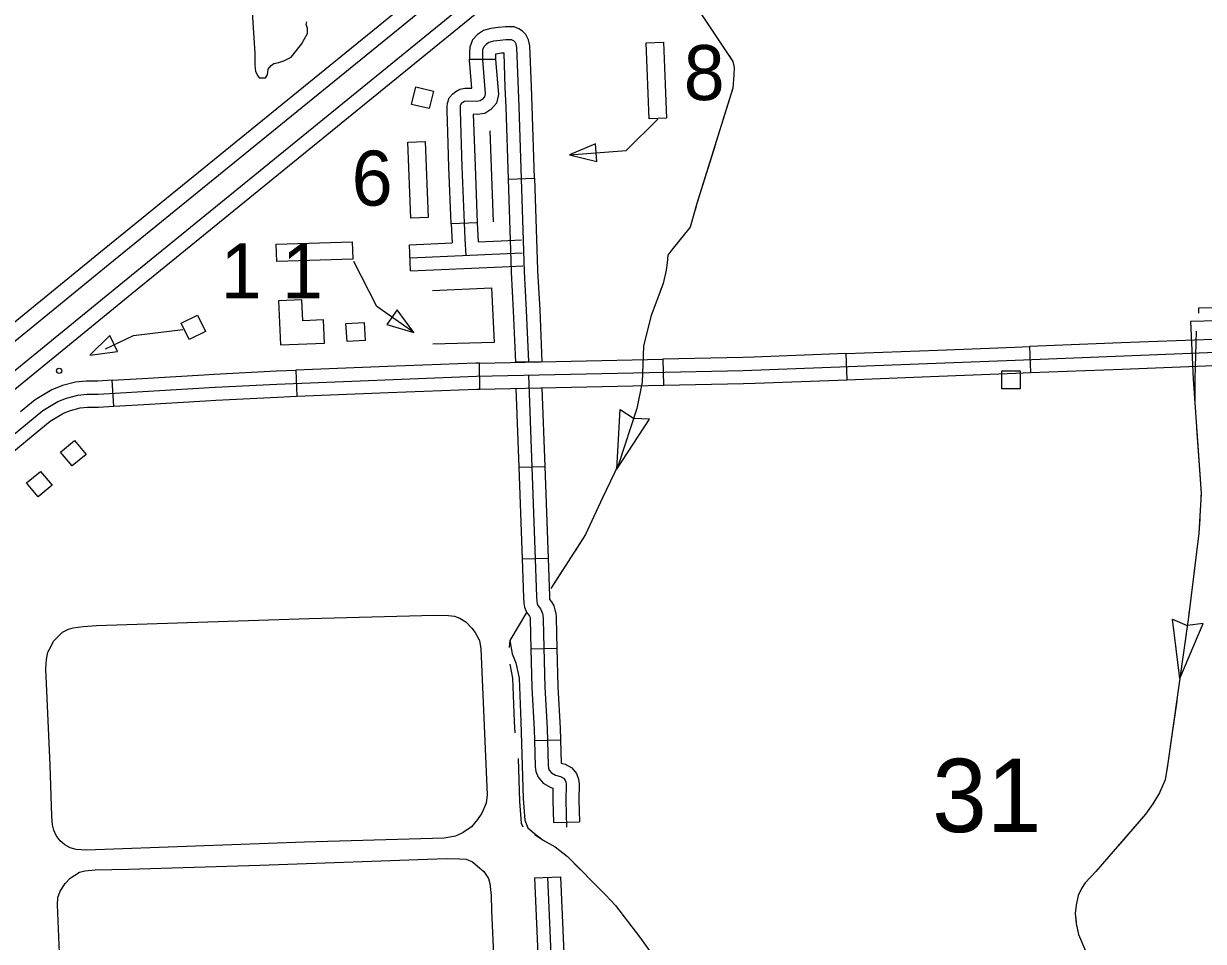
# Model space of a CAD drawing. Extents: x 1084508 to 1142749, y 1057638 to 1093403.
# Drawn here: x 1134582 to 1136713, y 1088689 to 1090347 of the extents above; entities that cross this region are included whole.
import ezdxf

# ---------------------------------------------------------------- set-up
doc = ezdxf.new("R2010")
doc.units = 0
for name, color, linetype in [('Level 19', 7, 'Continuous'), ('Level 31', 7, 'Continuous'), ('Level 32', 7, 'Continuous'), ('Level 35', 7, 'Continuous'), ('Level 43', 7, 'Continuous'), ('Level 5', 7, 'Continuous'), ('Level 56', 7, 'Continuous'), ('Level 58', 7, 'Continuous')]:
    doc.layers.add(name, color=color, linetype=linetype)

msp = doc.modelspace()

# ---------------------------------------------------------------- linework, layer by layer
at = {"layer": 'Level 19'}
for points in [[(1136611.5, 1091442.1), (1136582.8, 1091453.1), (1136512.4, 1091395.5), (1135993.2, 1090971.6), (1135344.7, 1090441.9), (1134718.2, 1089931.9), (1134128.8, 1089450.4), (1133869.3, 1089240.5), (1133870.9, 1089207.4)], [(1133870.9, 1089207.4), (1134145.6, 1089429.7), (1134735, 1089911.2), (1135361.5, 1090421.2), (1136010.1, 1090950.9), (1136529.3, 1091374.8), (1136611.5, 1091442.1)], [(1133874.1, 1089126.3), (1133872.9, 1089158.4), (1133894.4, 1089174), (1134171.4, 1089398), (1134760.8, 1089879.6), (1135387.3, 1090389.6), (1136035.9, 1090919.3), (1136555.1, 1091343.3), (1136655.3, 1091425.3), (1136683.9, 1091414.2)], [(1136683.9, 1091414.2), (1136572, 1091322.6), (1136052.8, 1090898.7), (1135404.2, 1090368.9), (1134777.7, 1089858.9), (1134188.2, 1089377.3), (1133910.6, 1089152.8), (1133874.1, 1089126.3)]]:
    msp.add_lwpolyline(points, dxfattribs=at)
at = {"layer": 'Level 31'}
for p, q in [((1135387.2, 1090282.9), (1135434.3, 1090282.9)), ((1135457.7, 1090066.2), (1135504.8, 1090067.7)), ((1135401.5, 1089987.4), (1135354.5, 1089985.5)), ((1135281.2, 1089900.3), (1135279.1, 1089947.4)), ((1136398.7, 1089763.5), (1136400.6, 1089716.5)), ((1135406.2, 1089686.8), (1135405.3, 1089733.9)), ((1135518, 1089736.2), (1135470.9, 1089735.3)), ((1135736.6, 1089740.8), (1135737.6, 1089693.7)), ((1136069.3, 1089703.8), (1136067.5, 1089750.9)), ((1135073.6, 1089720.8), (1135075.5, 1089673.8)), ((1134744.9, 1089655.7), (1134742.3, 1089702.7)), ((1135737.6, 1089693.7), (1135737.6, 1089693.7)), ((1135504.9, 1088803.6), (1135551.9, 1088805.7))]:
    msp.add_line(p, q, dxfattribs=at)
for points in [[(1135499.2, 1090233.4), (1135496.5, 1090306.9), (1135494.1, 1090317.9), (1135489.4, 1090327.4), (1135483.3, 1090333.5), (1135476.7, 1090337.9), (1135468.1, 1090341.3), (1135460.5, 1090341.3), (1135452.2, 1090341.3), (1135440.1, 1090340.3), (1135426, 1090338.3), (1135412.7, 1090334.8), (1135401.7, 1090327.5), (1135393, 1090317.8), (1135388, 1090304.8), (1135387.2, 1090294.4), (1135387.2, 1090282.9)], [(1135494.5, 1089735.8), (1135490.7, 1089829.2), (1135486.9, 1089899.2), (1135476.9, 1090197.2), (1135473, 1090304), (1135471.7, 1090310), (1135470, 1090313.5), (1135468.3, 1090315.2), (1135465.7, 1090316.9), (1135463.5, 1090317.8), (1135460.5, 1090317.8), (1135453.1, 1090317.8), (1135442.8, 1090316.9), (1135430.7, 1090315.2), (1135422.5, 1090313), (1135417.3, 1090309.6), (1135413.4, 1090305.3), (1135411.2, 1090299.6), (1135410.8, 1090293.6), (1135410.8, 1090281.5), (1135416, 1090220.5), (1135414.7, 1090214.9), (1135410.4, 1090210.1), (1135406.5, 1090207.5), (1135400, 1090206.7), (1135381.4, 1090207.1), (1135378.3, 1090206.3), (1135375.2, 1090204.8), (1135373.3, 1090203.3), (1135371.6, 1090201.4), (1135370.9, 1090199.2), (1135370.7, 1090196.2), (1135370.5, 1090189.3), (1135373.9, 1090088.5), (1135379.1, 1089958.1), (1135380.8, 1089928.4)], [(1135452.1, 1090231.7), (1135449.8, 1090293.9), (1135445.4, 1090293.5), (1135435.3, 1090292.1), (1135434.3, 1090291.8), (1135434.3, 1090282.9)], [(1135348.2, 1090151.2), (1135346.9, 1090189.2), (1135347.2, 1090197.4), (1135347.6, 1090203.5), (1135350.5, 1090213.1), (1135357.1, 1090220.6), (1135362.6, 1090224.8), (1135370.1, 1090228.6), (1135378.9, 1090230.7), (1135391.5, 1090230.4), (1135387.2, 1090280.5), (1135387.2, 1090282.9)], [(1135434.3, 1090282.9), (1135434.3, 1090282.5), (1135439.7, 1090218.8), (1135436.2, 1090203.6), (1135425.8, 1090192.2), (1135415, 1090184.9), (1135401.3, 1090183.1), (1135394.2, 1090183.3), (1135395.3, 1090152.9)], [(1135457.7, 1090066.2), (1135453.4, 1090196.3), (1135452.1, 1090231.7)], [(1135504.8, 1090067.7), (1135500.4, 1090198), (1135499.2, 1090233.4)], [(1135354.5, 1089985.5), (1135350.4, 1090087.6), (1135348.2, 1090151.2)], [(1135395.3, 1090152.9), (1135397.5, 1090089.4), (1135401.5, 1089987.4)], [(1135463.3, 1089900.5), (1135457.7, 1090066.2)], [(1135504.8, 1090067.7), (1135510.3, 1089902.1)], [(1135401.5, 1089987.4), (1135402.9, 1089952.9)], [(1135354.5, 1089985.5), (1135355.9, 1089950.8)], [(1135279.1, 1089947.4), (1135355.9, 1089950.8)], [(1135402.9, 1089952.9), (1135444.6, 1089954.8)], [(1135444.6, 1089954.8), (1135481.5, 1089956.4)], [(1135280.1, 1089923.9), (1135482.6, 1089932.9)], [(1135281.2, 1089900.3), (1135446.7, 1089907.8)], [(1135446.7, 1089907.8), (1135483.6, 1089909.4)], [(1135510.3, 1089902.1), (1135510.4, 1089900.3), (1135514.3, 1089830.3), (1135518, 1089736.2)], [(1135470.9, 1089735.3), (1135467.2, 1089828), (1135463.3, 1089898.2), (1135463.3, 1089900.5)], [(1136729.9, 1089776.7), (1136564.3, 1089770.1)], [(1134446.6, 1089507.7), (1134616.8, 1089648.1), (1134643.8, 1089664.4), (1134659.6, 1089670.6), (1134680.2, 1089676.1), (1134696.6, 1089677.9), (1134717, 1089677.7), (1134797.6, 1089682.2), (1134927.9, 1089690.5), (1135039.6, 1089695.9), (1135399.9, 1089710.2), (1135881.6, 1089720.3), (1136373, 1089738.9), (1136841.5, 1089757.7)], [(1136067.5, 1089750.9), (1136233.1, 1089757.2)], [(1136233.1, 1089757.2), (1136372.1, 1089762.4), (1136398.7, 1089763.5)], [(1136564.3, 1089770.1), (1136398.7, 1089763.5)], [(1135405.3, 1089733.9), (1135399.2, 1089733.8), (1135239.2, 1089727.4)], [(1135405.3, 1089733.9), (1135570.9, 1089737.4)], [(1135570.9, 1089737.4), (1135736.6, 1089740.8)], [(1135901.9, 1089744.6), (1135881, 1089743.8), (1135736.6, 1089740.8)], [(1136067.5, 1089750.9), (1135901.9, 1089744.6)], [(1134742.3, 1089702.7), (1134796.2, 1089705.7), (1134907.5, 1089712.8)], [(1134907.5, 1089712.8), (1134926.6, 1089714), (1135038.6, 1089719.5), (1135073.6, 1089720.8)], [(1135239.2, 1089727.4), (1135073.6, 1089720.8)], [(1136234.9, 1089710.1), (1136373.9, 1089715.4), (1136400.6, 1089716.5)], [(1136400.6, 1089716.5), (1136566.2, 1089723.1)], [(1136566.2, 1089723.1), (1136731.8, 1089729.7)], [(1134742.3, 1089702.7), (1134716.4, 1089701.2), (1134695.4, 1089701.4), (1134675.8, 1089699.3), (1134652.2, 1089693), (1134633.4, 1089685.6), (1134603.2, 1089667.4), (1134576.8, 1089645.7)], [(1135406.2, 1089686.8), (1135571.9, 1089690.3)], [(1135571.9, 1089690.3), (1135737.6, 1089693.7)], [(1135737.6, 1089693.7), (1135882.3, 1089696.8), (1135903.7, 1089697.6)], [(1135903.7, 1089697.6), (1136069.3, 1089703.8)], [(1136069.3, 1089703.8), (1136234.9, 1089710.1)], [(1134910.5, 1089665.8), (1134929.2, 1089667), (1135040.7, 1089672.4), (1135075.5, 1089673.8)], [(1135075.5, 1089673.8), (1135241.1, 1089680.4)], [(1135241.1, 1089680.4), (1135400.6, 1089686.7), (1135406.2, 1089686.8)], [(1134606.8, 1089609.3), (1134630.4, 1089628.8), (1134654.3, 1089643.2), (1134666.9, 1089648.2), (1134684.5, 1089652.8), (1134697.8, 1089654.3), (1134717.5, 1089654.1), (1134744.9, 1089655.7)], [(1134744.9, 1089655.7), (1134799, 1089658.7), (1134910.5, 1089665.8)], [(1134479, 1089503.9), (1134606.8, 1089609.3)], [(1135504.9, 1088803.6), (1135512.1, 1088638.1)], [(1135528.4, 1088804.7), (1135538.1, 1088582.6), (1135547.9, 1088342.1), (1135560.6, 1088023.5), (1135561.9, 1087999.3), (1135564.1, 1087979.8), (1135567.8, 1087966.5), (1135571.5, 1087956.7)], [(1135551.9, 1088805.7), (1135559.2, 1088640.1)]]:
    msp.add_lwpolyline(points, dxfattribs=at)
at = {"layer": 'Level 32'}
for p, q in [((1135476.3, 1089545.5), (1135523.3, 1089547.2)), ((1135482.3, 1089379.9), (1135529.3, 1089381.5)), ((1135498.2, 1089217.3), (1135545.3, 1089218.5)), ((1135504.8, 1089051.7), (1135551.8, 1089053)), ((1135538.9, 1088903.6), (1135585.9, 1088904.6))]:
    msp.add_line(p, q, dxfattribs=at)
for points in [[(1135493.8, 1089711.9), (1135505.2, 1089396.9), (1135508.3, 1089311.3), (1135508.8, 1089303.1), (1135509.5, 1089299.3), (1135510.9, 1089295.7), (1135515.8, 1089289.5), (1135517.7, 1089285.8), (1135519.1, 1089281.6), (1135520, 1089277.9), (1135520.5, 1089273), (1135521.1, 1089243.9), (1135523.6, 1089148.1), (1135527.7, 1089073.4), (1135529.5, 1089006.4), (1135530, 1089001.8), (1135531.6, 1088998), (1135535.6, 1088993.4), (1135543, 1088989.1), (1135551.7, 1088987), (1135557, 1088984), (1135560.1, 1088980.4), (1135561.3, 1088976.9), (1135561.8, 1088972.3), (1135561.6, 1088943.7), (1135562.6, 1088895)], [(1135518.2, 1089689.2), (1135523.3, 1089547.2)], [(1135471.1, 1089688.2), (1135476.3, 1089545.5)], [(1135476.3, 1089545.5), (1135481.7, 1089396.1), (1135482.3, 1089379.9)], [(1135523.3, 1089547.2), (1135528.7, 1089397.8), (1135529.3, 1089381.5)], [(1135482.3, 1089379.9), (1135484.8, 1089310.1), (1135485.4, 1089300.3), (1135486.7, 1089293), (1135490.3, 1089283.8), (1135496, 1089276.6), (1135496, 1089276.6), (1135496.5, 1089275.1), (1135496.8, 1089273.9), (1135497, 1089271.6), (1135497.5, 1089243.4), (1135498.2, 1089217.3)], [(1135529.3, 1089381.5), (1135531.8, 1089312.5), (1135532.2, 1089306.7), (1135535.7, 1089302.3), (1135539.5, 1089294.9), (1135541.8, 1089288.1), (1135543.3, 1089281.9), (1135544.1, 1089274.5), (1135544.6, 1089244.4), (1135545.3, 1089218.5)], [(1135498.2, 1089217.3), (1135500.1, 1089147.2), (1135504.2, 1089072.4), (1135504.8, 1089051.7)], [(1135545.3, 1089218.5), (1135547.1, 1089149.1), (1135551.3, 1089074.3), (1135551.8, 1089053)], [(1135504.8, 1089051.7), (1135506, 1089004.8), (1135507, 1088996), (1135511.2, 1088985.4), (1135520.5, 1088975), (1135534.2, 1088967), (1135538.2, 1088966), (1135538, 1088943.6), (1135538.9, 1088903.6)], [(1135551.8, 1089053), (1135552.9, 1089010.9), (1135560.4, 1089009.2), (1135572.2, 1089002.4), (1135580.8, 1088992.4), (1135584.4, 1088982.2), (1135585.4, 1088973.5), (1135585.1, 1088943.9), (1135585.9, 1088904.6)]]:
    msp.add_lwpolyline(points, dxfattribs=at)
at = {"layer": 'Level 35'}
for points in [[(1134990.3, 1090442.1), (1134999.8, 1090293.7), (1134999.8, 1090272.6), (1135000.8, 1090260.6), (1135005.1, 1090253), (1135007.5, 1090249.2), (1135013.2, 1090249.2), (1135019, 1090249.2), (1135022.8, 1090254.4), (1135023.8, 1090265), (1135029.5, 1090271.2), (1135034.3, 1090275), (1135042.9, 1090276.9), (1135052, 1090279.8), (1135065.4, 1090286.5), (1135084, 1090309.9), (1135095, 1090329.1), (1135094.6, 1090339.1), (1135092.7, 1090345.4), (1135093.6, 1090350.2)], [(1135089.5, 1088868.3), (1134695.7, 1088853.6), (1134677.2, 1088854.9), (1134666.4, 1088858), (1134656.8, 1088863.2), (1134647.9, 1088870.8), (1134640.9, 1088880.4), (1134637, 1088889.9), (1134634.5, 1088899.5), (1134633.2, 1088915.4), (1134630, 1089007.2), (1134622.4, 1089181.5), (1134623.7, 1089198.1), (1134626.2, 1089211.5), (1134631.9, 1089222.3), (1134636.4, 1089231.2), (1134644.7, 1089239.5), (1134652.3, 1089247.8), (1134663.2, 1089252.9), (1134671.4, 1089255.5), (1134689.9, 1089258), (1134713.5, 1089259.9), (1135097.8, 1089272), (1135324, 1089278.4), (1135349.5, 1089277.8), (1135360.3, 1089276.5), (1135369.9, 1089272.7), (1135380.7, 1089266.3), (1135391.6, 1089254.8), (1135397.9, 1089247.2), (1135405.6, 1089232.5), (1135408.1, 1089217.2), (1135419.6, 1088953.9), (1135417.7, 1088938.6), (1135410, 1088920.7), (1135401.7, 1088909.3), (1135390.9, 1088895.9), (1135376.3, 1088885.7), (1135362.2, 1088879.3), (1135341.8, 1088875.5), (1135320.8, 1088874.8), (1135089.5, 1088868.3)], [(1135008.7, 1088826.7), (1135345.2, 1088838.9), (1135369.4, 1088838.2), (1135381.5, 1088837.6), (1135393, 1088832.5), (1135401.9, 1088824.8), (1135413.4, 1088815.3), (1135421.7, 1088802.5), (1135424.2, 1088793.6), (1135426.8, 1088771.9), (1135427.4, 1088744.5), (1135437.6, 1088518.8)], [(1134653.8, 1088509.3), (1134643.6, 1088754.8), (1134644.2, 1088768.1), (1134648.1, 1088779.6), (1134657, 1088793.6), (1134666.5, 1088803.2), (1134682.8, 1088813.8), (1134693, 1088816.3), (1134711.5, 1088818.3), (1134771.4, 1088819.5), (1135008.7, 1088826.7)]]:
    msp.add_lwpolyline(points, dxfattribs=at)
at = {"layer": 'Level 43'}
for p, q in [((1135653.4, 1089542.2), (1135659.6, 1089649.7)), ((1135659.6, 1089649.7), (1135683.6, 1089634)), ((1135653.4, 1089542.2), (1135712.5, 1089632.2)), ((1135712.5, 1089632.2), (1135683.9, 1089633.9)), ((1136670.4, 1089164), (1136657.2, 1089270.9)), ((1136657.2, 1089270.9), (1136683.6, 1089259.7)), ((1136670.4, 1089164), (1136712.5, 1089263.2)), ((1136712.5, 1089263.2), (1136684, 1089259.7))]:
    msp.add_line(p, q, dxfattribs=at)
for points in [[(1135799.4, 1090374.3), (1135863.3, 1090278.7), (1135865.7, 1090267.6), (1135864.9, 1090254.9), (1135863.3, 1090230.3), (1135798.2, 1090022.4), (1135786.3, 1089979.5), (1135753, 1089938.2), (1135745.9, 1089928.7), (1135744.3, 1089915.2), (1135742.7, 1089901.7), (1135737.2, 1089877.7), (1135714.9, 1089818.2), (1135701.5, 1089764.2), (1135699.1, 1089699.2), (1135689.6, 1089651.5), (1135656.3, 1089550.8), (1135627.7, 1089490.5), (1135596.8, 1089423.8), (1135534.3, 1089326.4)], [(1135856.9, 1090288.1), (1135863.3, 1090278.7), (1135865.7, 1090267.6), (1135864.9, 1090254.9), (1135863.3, 1090230.3), (1135844.1, 1090169)], [(1135831.7, 1090129.5), (1135798.2, 1090022.4), (1135795, 1090010.7)], [(1135780.7, 1089972.5), (1135753, 1089938.2), (1135745.9, 1089928.7), (1135744.3, 1089915.2), (1135742.7, 1089901.7), (1135737.2, 1089877.7), (1135731.4, 1089862.2)], [(1135716.9, 1089823.4), (1135714.9, 1089818.2), (1135701.5, 1089764.2)], [(1137281.7, 1089823.4), (1136689.6, 1089809.2), (1136694.6, 1089704.5), (1136708.7, 1089498), (1136705, 1089426.5), (1136685.9, 1089274.9), (1136648.4, 1089006.8), (1136644.1, 1088980.9), (1136633.6, 1088957.3), (1136621.9, 1088937.6), (1136608.3, 1088918.5), (1136518.4, 1088815), (1136499.3, 1088794.6), (1136492.5, 1088784.2), (1136487, 1088771.8), (1136483.3, 1088754.6), (1136481.5, 1088739.2), (1136483.3, 1088721.3), (1136487.6, 1088701.6), (1136501.8, 1088667.4)], [(1136828.3, 1089836.1), (1136704, 1089833.1)], [(1136704, 1089833.1), (1136704.2, 1089823.7)], [(1136699.6, 1089791.3), (1136697.7, 1089704.6), (1136697.7, 1089658.5)], [(1135691.4, 1089660.5), (1135689.6, 1089651.5), (1135656.3, 1089550.8), (1135652.4, 1089542.6)], [(1136700.6, 1089617.1), (1136708.7, 1089498), (1136708.5, 1089493.1)], [(1135634.7, 1089505.1), (1135627.7, 1089490.5), (1135608.4, 1089448.8)], [(1135608.4, 1089448.8), (1135596.8, 1089423.8), (1135578.1, 1089394.7)], [(1136706.3, 1089451.7), (1136705, 1089426.5), (1136692.7, 1089328.3)], [(1135555.7, 1089359.8), (1135534.3, 1089326.4)], [(1136687.5, 1089287.1), (1136685.9, 1089274.9), (1136670.4, 1089164)], [(1135490.6, 1089283), (1135460.1, 1089232.8), (1135458.9, 1089220.1)], [(1135490.6, 1089283), (1135460.1, 1089232.8), (1135464.8, 1089208.2), (1135471.4, 1089192), (1135476.9, 1089164.2), (1135480.1, 1089086.4), (1135484.4, 1088946.8), (1135487.5, 1088907.7), (1135492.7, 1088894.3), (1135505.1, 1088883.8), (1135520.4, 1088871.9), (1135542.2, 1088860)], [(1135460.2, 1089189.7), (1135465.3, 1089164.2), (1135468.4, 1089086.4), (1135469.1, 1089066)], [(1136664.7, 1089123), (1136656, 1089061.4)], [(1136656, 1089061.4), (1136648.4, 1089006.8), (1136647.2, 1088999.9)], [(1135475.5, 1089019.4), (1135478, 1088941.6), (1135481, 1088902.5), (1135483.6, 1088895.8)], [(1136635.1, 1088960.7), (1136633.6, 1088957.3), (1136621.9, 1088937.6), (1136608.3, 1088918.5), (1136559.6, 1088862.4)], [(1135505.5, 1088882), (1135520.4, 1088871.9), (1135542.2, 1088860)], [(1135542.2, 1088860), (1135564.4, 1088842.2), (1135633.1, 1088773), (1135651.3, 1088754), (1135696.5, 1088694.4), (1135725.3, 1088654.5), (1135730.1, 1088611.3), (1135759.4, 1088572), (1135789.6, 1088541.4), (1135830.4, 1088508.1), (1135905.8, 1088444.2), (1135943.1, 1088413.8), (1135968.9, 1088393.5), (1135982, 1088384.8), (1136016.9, 1088366.2), (1136026.8, 1088357), (1136045, 1088337.2), (1136071.7, 1088309.4), (1136090.9, 1088297), (1136109, 1088292.4), (1136125, 1088291.5), (1136144, 1088293.6), (1136169.9, 1088303.7), (1136175.6, 1088284.5)], [(1135542.2, 1088860), (1135564.4, 1088842.2), (1135588.1, 1088818.3)], [(1136532.4, 1088831.1), (1136518.4, 1088815), (1136499.3, 1088794.6), (1136492.5, 1088784.2), (1136487, 1088771.8), (1136483.3, 1088754.6), (1136481.5, 1088739.2), (1136483.1, 1088723.4)], [(1135617.3, 1088788.8), (1135633.1, 1088773), (1135651.3, 1088754), (1135696.5, 1088694.4), (1135697, 1088693.7)]]:
    msp.add_lwpolyline(points, dxfattribs=at)
at = {"layer": 'Level 56'}
for points in [[(1135743.3, 1090176.5), (1135711.9, 1090175.3), (1135706.8, 1090312.5), (1135738.1, 1090313.7)], [(1135322.5, 1090225.2), (1135314.7, 1090193.5), (1135282.8, 1090201.3), (1135290.6, 1090233.1)], [(1135312.8, 1089997), (1135281.4, 1089995.9), (1135276.3, 1090133.1), (1135307.7, 1090134.3)], [(1135617.4, 1090097.9), (1135615, 1090129.8), (1135568.3, 1090110.2)], [(1135039.3, 1089917.3), (1135038.3, 1089948.6), (1135175.6, 1089952.7), (1135176.5, 1089921.4)], [(1134881.4, 1089776.4), (1134867, 1089805.7), (1134896.4, 1089820.1), (1134910.8, 1089790.8)], [(1135256.7, 1089829.9), (1135238.3, 1089803.7), (1135286.7, 1089789.1)], [(1135197.1, 1089807.4), (1135199.2, 1089774.8), (1135166.5, 1089772.7), (1135164.4, 1089805.3)], [(1134751.8, 1089754.7), (1134737.9, 1089783.5), (1134701.6, 1089748.2)], [(1136349.1, 1089687.1), (1136349.1, 1089719.7), (1136381.8, 1089719.7), (1136381.8, 1089687.1)], [(1134674.3, 1089593.9), (1134695.1, 1089568.7), (1134669.8, 1089547.9), (1134649, 1089573.1)], [(1134612.7, 1089538.2), (1134633.5, 1089513), (1134608.2, 1089492.2), (1134587.4, 1089517.4)]]:
    msp.add_lwpolyline(points, close=True, dxfattribs=at)
for points in [[(1135568.3, 1090110.2), (1135670.3, 1090118), (1135727.8, 1090174.3)], [(1135424.3, 1090153.4), (1135430.4, 1089989.2)], [(1135286.7, 1089789.1), (1135220.1, 1089836.2), (1135178.8, 1089917.5)], [(1135320.8, 1089864.9), (1135427.3, 1089869.6), (1135432, 1089771.2), (1135321, 1089767.7)], [(1134730.2, 1089759.4), (1134780.8, 1089783.8), (1134869.7, 1089794.3)]]:
    msp.add_lwpolyline(points, dxfattribs=at)
msp.add_circle((1134646.2, 1089719.8), 4.71, dxfattribs=at)
at = {"layer": 'Level 58'}
msp.add_lwpolyline([(1135046, 1089766.7), (1135125.7, 1089769.9), (1135124, 1089811.9), (1135086.3, 1089810.4), (1135084.8, 1089848), (1135042.8, 1089846.3)], close=True, dxfattribs=at)

# ---------------------------------------------------------------- texts
at = {"layer": 'Level 5'}
msp.add_text('31', height=132.58, dxfattribs=at).set_placement((1136223.1, 1088886.3))
at = {"layer": 'Level 56'}
for s, height, p in [('8', 99.4, (1135774.4, 1090209)), ('6', 99.4, (1135174.7, 1090018.3)), ('1 1', 99.44, (1134937.9, 1089850.5))]:
    msp.add_text(s, height=height, dxfattribs=at).set_placement(p)

doc.saveas('drawing.dxf')
